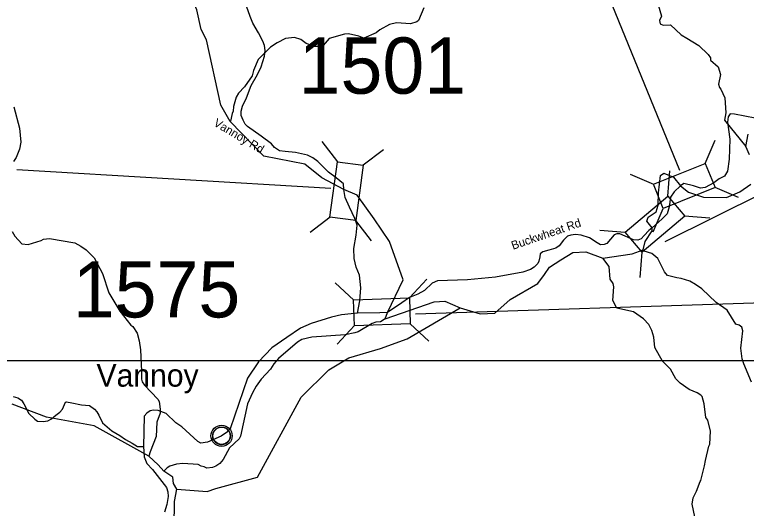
# Model space of a CAD drawing. Extents: x 1248089 to 1457196, y 820910 to 988753.
# Drawn here: x 1329221 to 1335721, y 939798 to 944187 of the extents above; entities that cross this region are included whole.
import ezdxf

# ---------------------------------------------------------------- set-up
doc = ezdxf.new("R2010")
doc.units = 0
for name, color, linetype in [('Exist Civil Demographics Community CELL', 7, 'Continuous'), ('Exist Civil Demographics Community Label', 7, 'Continuous'), ('Exist Hydrographic Creek Single Shore', 7, 'Continuous'), ('Exist Hydrographic Misc Water Feature', 7, 'Continuous'), ('Exist Road Non-System Type 51', 7, 'Continuous'), ('Exist Road Secondary Structure Standard Bridge CELL', 7, 'Continuous'), ('Exist Road Secondary Structure Standard Bridge Number Label', 7, 'Continuous'), ('Exist Road Secondary Type 41 Attributed', 7, 'Continuous'), ('Exist Road Secondary Type 51 Attributed', 7, 'Continuous'), ('Exist Road Secondary Type 51 Label', 7, 'Continuous'), ('Map Preparation Inset Cut Line', 7, 'Continuous'), ('Prop Lane Lines', 7, 'Continuous')]:
    doc.layers.add(name, color=color, linetype=linetype)

msp = doc.modelspace()

# ---------------------------------------------------------------- linework, layer by layer
at = {"layer": 'Exist Civil Demographics Community CELL'}
msp.add_lwpolyline([(1330981.8, 940455.7), (1330982.8, 940461.3), (1330984.6, 940467.9), (1330987.5, 940475.1), (1330990.4, 940480.8), (1330993.8, 940486.6), (1330997.5, 940491.7), (1331001.5, 940496.1), (1331006.1, 940500.7), (1331011.6, 940505.2), (1331017, 940508.9), (1331021.9, 940511.8), (1331027, 940514.2), (1331032.4, 940516.5), (1331038.1, 940518.3), (1331042.4, 940519.5), (1331047.2, 940520.2), (1331051.4, 940521), (1331057.7, 940521.2), (1331062.2, 940521.1), (1331067.8, 940520.8), (1331072.7, 940520.1), (1331077.6, 940519.1), (1331082.6, 940517.7), (1331087.8, 940515.8), (1331094.5, 940512.9), (1331100.7, 940509.4), (1331105.8, 940505.8), (1331110.9, 940501.8), (1331114.3, 940498.7), (1331118.4, 940494.3), (1331122.2, 940489.6), (1331125.3, 940485), (1331128.5, 940480), (1331130.9, 940474.8), (1331132.9, 940469.8), (1331134.5, 940464.8), (1331135.8, 940460.2), (1331136.9, 940454.2), (1331137.5, 940449.5), (1331137.8, 940443.5), (1331137.6, 940437.7), (1331137, 940432), (1331136.1, 940426.5), (1331134.4, 940420.4), (1331132.5, 940414.5), (1331130.3, 940409.4), (1331127.1, 940403.4), (1331123.8, 940398.1), (1331120.4, 940393.4), (1331116.1, 940388.7), (1331110.8, 940383.7), (1331105.8, 940379.6), (1331100.8, 940376.2), (1331096.5, 940373.7), (1331089.7, 940370.4), (1331082.5, 940367.7), (1331076.6, 940366.2), (1331070, 940364.9), (1331065.6, 940364.5), (1331061.1, 940364.2), (1331055.5, 940364.2), (1331051.2, 940364.6), (1331045.6, 940365.4), (1331039.6, 940366.7), (1331035.1, 940368), (1331029.9, 940369.8), (1331025.3, 940371.8), (1331021.4, 940374.1), (1331014.6, 940378.1), (1331009, 940382.4), (1331004.1, 940386.9), (1330999.6, 940391.8), (1330996.4, 940395.7), (1330993.5, 940399.9), (1330989.4, 940407), (1330987.6, 940410.5), (1330985.9, 940414.6), (1330983.3, 940422.8), (1330981.8, 940429.8), (1330981.1, 940435), (1330980.8, 940441.3), (1330980.7, 940446), (1330981.3, 940452.4)], close=True, dxfattribs=at)
for centre, radius in [((1331059.4, 940443.3), 94.3), ((1331059.1, 940443.6), 76.7)]:
    msp.add_circle(centre, radius, dxfattribs=at)
at = {"layer": 'Exist Hydrographic Creek Single Shore'}
for points in [[(1332146.7, 942632.6), (1331949.8, 942737.8), (1331799.7, 942858.1), (1331434.6, 942928.7), (1331135, 943236.7), (1331052.7, 943381.5), (1330924.8, 943961.9), (1330876.8, 944054.8), (1330839.8, 944229.5), (1330522.8, 944961.4), (1330485.8, 945139.5), (1330510.7, 945523), (1330641.5, 946176.6), (1330685.2, 946201.7)], [(1335749.8, 942940.3), (1335717.9, 943016.5), (1335736.8, 943124.5)], [(1334294.2, 942078.2), (1334445.1, 942021.3), (1334445.1, 942021.3), (1334705.4, 942060.7), (1334803.1, 942097), (1334822.2, 942170), (1334883.9, 942264.9), (1334885.9, 942292.7), (1334837, 942351.7), (1334849.7, 942386.5), (1334919.2, 942433.9), (1334938.2, 942494), (1334941.3, 942604.7), (1334957.2, 942756.6), (1334988.8, 942778.7), (1335074.1, 942743.9), (1335135.9, 942665.8), (1335206.9, 942607.9), (1335339.6, 942563.6), (1335545.1, 942560.4), (1335662, 942611.1), (1335760, 942680.6)], [(1332532, 941540.3), (1332671.4, 941828.5), (1332550.4, 942170.2), (1332413.5, 942373.6), (1332264.2, 942581.2), (1332146.7, 942632.6)], [(1332514.1, 941484.6), (1332949.2, 941633.4), (1333042.5, 941640.9), (1333178.8, 941580.1), (1333355.1, 941528.2), (1333486.8, 941533.7), (1333622.9, 941655.7), (1333868.8, 941798.5), (1333927.4, 941878.5), (1333972.4, 941941.8), (1334074.5, 942008.3), (1334180.4, 942074), (1334294.2, 942078.2)], [(1332514.1, 941484.6), (1332532, 941540.3)], [(1332514.1, 941484.6), (1332472.5, 941456.9), (1332428.3, 941453.6), (1332396.1, 941442.7), (1332274.3, 941368.9), (1332242, 941359.7), (1332157.7, 941341.6), (1331860.9, 941318.9), (1331772.4, 941298.5), (1331733.7, 941275.5), (1331566.2, 941129.5), (1331525.1, 941082.6), (1331493.9, 941034.9), (1331411.9, 940947.1), (1331366.4, 940883.9), (1331332.9, 940824.7), (1331288.7, 940727.9), (1331228, 940441), (1331215.5, 940416.7), (1331129.5, 940337.2), (1331073, 940234), (1331044.1, 940198.6), (1331007.5, 940173.8), (1330979.2, 940162.1), (1330927.1, 940155.8), (1330903.4, 940168.5), (1330879.5, 940173.1), (1330851.8, 940189.2), (1330715.9, 940198.6), (1330659.8, 940191.5), (1330599.3, 940173), (1330574.9, 940157.9), (1330546.2, 940128.1)], [(1330661.7, 939970.3), (1330633.9, 940018.2), (1330627.9, 940074.6), (1330546.2, 940128.1), (1330494.8, 940185.2), (1330413.3, 940263.8), (1329927.7, 940531.6), (1329503.8, 940609), (1329198.8, 940723.5)], [(1330639.4, 939637), (1330642.6, 939858.7), (1330661.7, 939970.3)]]:
    msp.add_lwpolyline(points, dxfattribs=at)
at = {"layer": 'Exist Hydrographic Misc Water Feature'}
for points in [[(1334938, 944275), (1334967.6, 944174.3), (1334950.7, 944135.2), (1334954.1, 944106.4), (1334981.7, 944094.4), (1335045.9, 944096.4), (1335141.9, 944006.7), (1335193.3, 943979.3), (1335299.8, 943912.4), (1335382, 943834.4), (1335401.3, 943802), (1335402.7, 943782.3), (1335469.5, 943724.3), (1335491.9, 943655.7), (1335473.9, 943568.3), (1335481.3, 943540.2), (1335494.8, 943523.6), (1335529.1, 943446.5), (1335538.1, 943314.2), (1335526.6, 943250.4), (1335717.9, 943016.5)], [(1332855.8, 944247.8), (1332809, 944134.7), (1332792.8, 944122.7), (1332736.3, 944104.2), (1332612.5, 944114.8), (1332552.1, 944098.9), (1332464.9, 944052.9), (1332432.3, 944025.8), (1332323.1, 943977.9), (1332279.5, 943995.1), (1332187.9, 944016.6), (1332151.8, 944014.1), (1332014.7, 943975), (1331961.2, 943912), (1331921, 943903), (1331885.1, 943903.7), (1331809.6, 943929.9), (1331762.4, 943966.9), (1331706.9, 943984.4), (1331626.6, 943976.2), (1331553.6, 943937.5), (1331492.7, 943899.3), (1331383.9, 943787.4), (1331341.7, 943692.2), (1331330.5, 943642.4), (1331264.3, 943544.4), (1331210.9, 943489.6), (1331190.1, 943454), (1331164.1, 943370.8), (1331161.1, 943328.2), (1331152.6, 943308.6), (1331139.1, 943240.8), (1331135, 943236.7)], [(1329214.6, 943368), (1329264.2, 943178.3), (1329275.4, 943052.5), (1329265.9, 942991.9), (1329236.1, 942917), (1329211.3, 942881.4)], [(1329198.8, 942259.5), (1329221.8, 942218.8), (1329284.3, 942149.4), (1329340.1, 942144.2), (1329457.1, 942179.7), (1329477.3, 942190.7), (1329529.6, 942197.9), (1329756.8, 942158), (1329808.3, 942129.1), (1329855.4, 942096.1), (1329927.8, 942026.6), (1330000.6, 941884.8), (1330058.8, 941714.5), (1330157, 941552.5), (1330254.2, 941428.3), (1330270, 941415.6), (1330308.5, 941354.9), (1330328.9, 941286.5), (1330339.2, 941208.2), (1330348.8, 941019.3), (1330347.1, 940947.9), (1330354.5, 940923.1), (1330373.9, 940894.8), (1330493.1, 940768.5), (1330504.5, 940747.8), (1330515, 940679.4), (1330514.1, 940643.3), (1330484.2, 940564.4), (1330479.3, 940436.4), (1330424.1, 940299.6), (1330413.3, 940263.8)], [(1335766.5, 940921.3), (1335700.1, 941083.5), (1335685.2, 941127.2), (1335671.5, 941223.5), (1335689, 941375.9), (1335681.8, 941408.1), (1335658.1, 941428.2), (1335628.4, 941437), (1335551.1, 941559.2), (1335452.6, 941629.3), (1335325.4, 941750), (1335270.3, 941788), (1335218.9, 941817), (1335143.4, 941842.4), (1335103.5, 941847.2), (1335019.9, 941867.8), (1334992.7, 941900.3), (1334933.4, 942018.1), (1334882.4, 942062.6), (1334814.8, 942084.4), (1334803.1, 942097)], [(1335262.2, 939724.1), (1335240.8, 939836.9), (1335250.1, 939892.5), (1335279.5, 939951.9), (1335311.6, 940037.4), (1335317.8, 940047.1), (1335350.8, 940176.9), (1335357.9, 940224.4), (1335388.9, 940351.8), (1335397.3, 940368.1), (1335402, 940485.3), (1335380.3, 940582.6), (1335360.9, 940606.8), (1335345.6, 940727), (1335327.2, 940791.4), (1335315.4, 940803.9), (1335283.9, 940825.1), (1335214.6, 940856), (1335133.8, 940910.2), (1335094.6, 940951.1), (1335046.6, 941036.6), (1334976.2, 941106.2), (1334906.9, 941227.4), (1334899.1, 941320.3), (1334880.5, 941380.6), (1334853.7, 941432.9), (1334806.7, 941482.2), (1334718.2, 941544.7), (1334570.9, 941578), (1334536.5, 941646.8), (1334545.2, 941766.5), (1334538, 941798.7), (1334510.8, 941835.3), (1334501.5, 941948), (1334445.1, 942021.3)], [(1331765.6, 940786.6), (1332012.6, 941031.2), (1332190.6, 941135.9), (1332472.4, 941220.9), (1332708.9, 941304.6), (1333178.8, 941580.1)], [(1331379.2, 940074.4), (1331765.6, 940786.6)], [(1331007.6, 939974.5), (1331379.2, 940074.4)], [(1330661.7, 939970.3), (1330932.6, 939949.1), (1331007.6, 939974.5)]]:
    msp.add_lwpolyline(points, dxfattribs=at)
at = {"layer": 'Exist Road Non-System Type 51'}
msp.add_lwpolyline([(1329209, 940793.4), (1329250.3, 940779.6), (1329281.3, 940758.9), (1329303.6, 940726.2), (1329348.3, 940641.9), (1329399.9, 940590.3), (1329425.7, 940574.8), (1329475.6, 940569.6), (1329516.9, 940576.5), (1329547.8, 940595.4), (1329587.4, 940626.4), (1329621.8, 940652.2), (1329647.6, 940681.5), (1329673.4, 940741.7), (1329682, 940745.2), (1329730.1, 940736.6), (1329816.1, 940719.4), (1329886.6, 940712.5), (1329929.6, 940681.5), (1329950.3, 940657.4), (1329969.2, 940626.4), (1330001.9, 940559.3), (1330086.1, 940488.7), (1330154.9, 940445.7), (1330206.5, 940411.3), (1330266.7, 940378.6), (1330313.1, 940349.3), (1330364.7, 940349.3)], dxfattribs=at)
at = {"layer": 'Exist Road Secondary Structure Standard Bridge CELL'}
for p, q in [((1331950.8, 943059.2), (1332087.9, 942879.1)), ((1335356.6, 942864.1), (1335445.1, 943072.5)), ((1332497.5, 942985.2), (1332317.4, 942848.1)), ((1334688.1, 942768), (1334896.4, 942679.5)), ((1335024, 942572.8), (1335042.5, 942798.4)), ((1335441.3, 942654.2), (1335649.6, 942565.7)), ((1334894.6, 942256.4), (1334983.1, 942464.8)), ((1332025.5, 942387.3), (1331845.4, 942250.2)), ((1335170.5, 942400.2), (1335396.1, 942381.7)), ((1332249.8, 942356.9), (1332386.9, 942176.8)), ((1334419.8, 942271.3), (1334645.4, 942252.8)), ((1334776.8, 941850.6), (1334795.2, 942076.2)), ((1332232.9, 941649), (1332067.5, 941803.6)), ((1332882.8, 941835.1), (1332728.2, 941669.8)), ((1332240.5, 941422.7), (1332085.9, 941257.4)), ((1332901.3, 941283.7), (1332736, 941438.3))]:
    msp.add_line(p, q, dxfattribs=at)
for points in [[(1332317.4, 942848.1), (1332250.8, 942356.8), (1332021.3, 942387.9), (1332087.9, 942879.1)], [(1334896.4, 942679.5), (1335356.2, 942865.1), (1335442.9, 942650.4), (1334983.1, 942464.8)], [(1334645.4, 942252.8), (1335023.3, 942573.6), (1335173.2, 942397), (1334795.2, 942076.2)], [(1332736, 941438.3), (1332240.5, 941421.7), (1332232.7, 941653.1), (1332728.2, 941669.8)]]:
    msp.add_lwpolyline(points, close=True, dxfattribs=at)
at = {"layer": 'Exist Road Secondary Structure Standard Bridge Number Label'}
for p, q in [((1335129.9, 942801), (1334273.3, 944898.9)), ((1335001, 942169.5), (1338229.2, 943778.3)), ((1332029.3, 942643.1), (1329240, 942807.2)), ((1332782.6, 941527.5), (1338179.5, 941701.6))]:
    msp.add_line(p, q, dxfattribs=at)
at = {"layer": 'Exist Road Secondary Type 41 Attributed'}
for points in [[(1331573.7, 942975.7), (1331528.5, 943005.1), (1331502.9, 943038.1), (1331412, 943107.3), (1331289.6, 943192.3), (1331267.9, 943214), (1331250.1, 943249.6), (1331234.3, 943291.1), (1331234.3, 943330.6), (1331246.2, 943374.1), (1331279.7, 943447.2), (1331321.2, 943556), (1331378.5, 943654.8), (1331409.9, 943722.8), (1331441.5, 943819.6), (1331447.4, 943867.1), (1331441.5, 943912.5), (1331425.7, 943952), (1331386.2, 944025.2), (1331336.9, 944112.1), (1331313.3, 944170.3), (1331281.7, 944261.2)], [(1332146.7, 942632.6), (1332142.4, 942683.1), (1332078.2, 942736.4), (1332010.1, 942785.9), (1331974.5, 942823.5), (1331915.3, 942880.8), (1331869.9, 942914.4), (1331822.5, 942938.1), (1331715.8, 942961.8), (1331625, 942971.7), (1331573.7, 942975.7)], [(1332266.1, 941533.1), (1332287.8, 941641.8), (1332295.7, 941758.4), (1332285.9, 941871), (1332256.3, 941942.2), (1332238.5, 942019.3), (1332234.5, 942107), (1332254.2, 942225.6), (1332264.1, 942314.5), (1332244.4, 942375.8), (1332194.4, 942475.9), (1332156, 942562), (1332146.7, 942632.6)]]:
    msp.add_lwpolyline(points, dxfattribs=at)
at = {"layer": 'Exist Road Secondary Type 51 Attributed'}
for points in [[(1335799.4, 943267.7), (1335616.4, 943303.6), (1335578.7, 943305.5), (1335559.8, 943279.1), (1335552.3, 943231.9), (1335573.3, 943079.6), (1335567.7, 942902.1), (1335554, 942796.3), (1335527.1, 942750.4), (1335480.9, 942728.4), (1335431.8, 942692.6), (1335356.3, 942651), (1335314.8, 942643.5), (1335252.6, 942666.1), (1335165.8, 942685), (1335135.9, 942665.8)], [(1335135.9, 942665.8), (1335079.3, 942611.1), (1335047.2, 942565.8), (1335034, 942478.9), (1335017, 942416.6), (1334973.6, 942373.2), (1334885.9, 942292.7)], [(1334885.9, 942292.7), (1334854.3, 942267.5), (1334813.8, 942222.8), (1334785.9, 942194.9), (1334758, 942183.7), (1334718.9, 942186.5), (1334596.2, 942238.2), (1334569.7, 942239.6), (1334546, 942231.2), (1334480.4, 942153), (1334457.5, 942144.8), (1334426.8, 942142), (1334396.1, 942158.7), (1334326.4, 942202), (1334252.4, 942227.1), (1334202.2, 942234.1), (1334163.1, 942225.7), (1334132.5, 942218.8), (1334097.6, 942183.8), (1334058.5, 942133.6), (1334027.8, 942111.2), (1333966.4, 942093.1), (1333912, 942077.7), (1333889.7, 942059.6), (1333886.7, 942034.8), (1333876.9, 941995.7), (1333867.6, 941976.5), (1333837, 941943.3), (1333803.8, 941920.3), (1333734.8, 941897.3), (1333492.2, 941853.9), (1333244.5, 941830.9), (1332976.4, 941820.6), (1332930.4, 941800.2), (1332861.5, 941736.3), (1332802.7, 941703.1), (1332728.7, 941672.4), (1332660.3, 941626.2), (1332532, 941540.3)], [(1332266.1, 941533.1), (1332124, 941519.7), (1332036.3, 941499.2), (1331856.8, 941440.9), (1331760.5, 941401.4), (1331638.4, 941317), (1331505.9, 941224.1), (1331387.3, 941100.2), (1331289.2, 940956.6), (1331135.4, 940504.8), (1331111.9, 940477.6), (1331056.2, 940439.4), (1330935.1, 940386.8), (1330874.3, 940377.5), (1330848.2, 940392.2), (1330705.9, 940523.2), (1330651.9, 940559.2), (1330568.5, 940642.7), (1330494.9, 940668.8), (1330454, 940670.5), (1330426.1, 940665.6), (1330395.1, 940645.9), (1330372.2, 940618.1), (1330364.7, 940349.3), (1330373.3, 940256.4), (1330396.6, 940198.2), (1330444.4, 940143.7), (1330571.6, 939983.7), (1330581.4, 939944.4), (1330586.5, 939903.2), (1330572.2, 939831.4), (1330552.3, 939765.4)], [(1332532, 941540.3), (1332464.2, 941535.8), (1332266.1, 941533.1)]]:
    msp.add_lwpolyline(points, dxfattribs=at)
at = {"layer": 'Map Preparation Inset Cut Line'}
msp.add_lwpolyline([(1388709.5, 913085.2), (1313026.2, 913085.2), (1313026.2, 941112.2), (1388709.5, 941112.2)], close=True, dxfattribs=at)

# ---------------------------------------------------------------- texts
at = {"layer": 'Exist Civil Demographics Community Label'}
msp.add_text('Vannoy', height=200, dxfattribs=at).set_placement((1329948.4, 940880.5))
at = {"layer": 'Exist Road Secondary Type 51 Label'}
for s, rotation, p in [('Vannoy Rd', 329.16094, (1330982.2, 943204.6)), ('Buckwheat Rd', 18.95335, (1333648.3, 942096.6))]:
    msp.add_text(s, height=75, rotation=rotation, dxfattribs=at).set_placement(p)
at = {"layer": 'Prop Lane Lines'}
for s, p in [('1501', (1331744.1, 943484.5)), ('1575', (1329738.1, 941495.8))]:
    msp.add_text(s, height=500, dxfattribs=at).set_placement(p)

doc.saveas('drawing.dxf')
